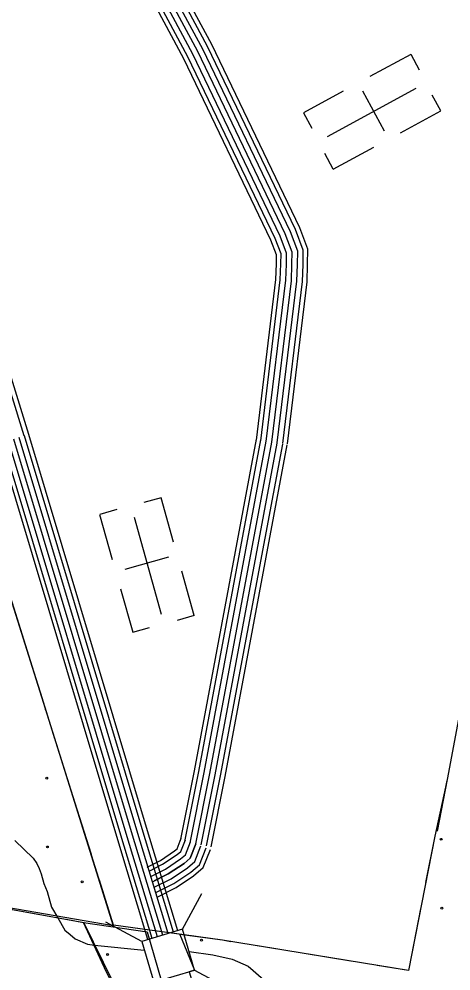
# Model space of a CAD drawing. Extents: x 1788175 to 1969470, y 584502 to 738744.
# Drawn here: x 1840175 to 1842590, y 695011 to 700327 of the extents above; entities that cross this region are included whole.
import ezdxf

# ---------------------------------------------------------------- set-up
doc = ezdxf.new("R2010")
doc.units = 0
for name, color, linetype in [('DESIGN - EROSION CONTROL - Devices', 7, 'Continuous'), ('DESIGN - SCRATCH - User 1', 7, 'Continuous'), ('DESIGN - TRANSPORTATION - Text', 7, 'Continuous'), ('DESIGN - UTILITIES - Cable (Underground) with Text', 7, 'Continuous'), ('SURVEY - CENTERLINE - Preliminary Text', 7, 'Continuous'), ('SURVEY - DRAINAGE - Storm Sewer', 7, 'Continuous'), ('SURVEY - TRANSPORTATION - Roads', 7, 'Continuous'), ('SURVEY - VEGETATION - Features with Text', 7, 'Continuous')]:
    doc.layers.add(name, color=color, linetype=linetype)

msp = doc.modelspace()

# ---------------------------------------------------------------- linework, layer by layer
at = {"layer": 'DESIGN - EROSION CONTROL - Devices'}
for centre in [(1840329.4, 696088), (1842535.2, 695746.3), (1840333.1, 695703.5), (1840527.3, 695509.3), (1842538.9, 695361.7), (1841194.8, 695182.5), (1840669.9, 695102.9)]:
    msp.add_circle(centre, 5.28, dxfattribs=at)
msp.add_arc((1840325.7, 696472.6), 5.28, 153.2016, 241.5547, dxfattribs=at)
at = {"layer": 'DESIGN - SCRATCH - User 1'}
msp.add_line((1840106.1, 697161.6), (1840700.6, 695262.1), dxfattribs=at)
for points in [[(1848471.7, 699321.9), (1846976.6, 699510.7), (1846873.7, 698963.3), (1846132.2, 699038.1), (1845061.4, 699172.6), (1845022.1, 698741.2), (1845018.8, 698629.2), (1844991.5, 698523.9), (1844964.3, 698403.5), (1844930.7, 698250), (1844900.3, 698146.5), (1844875.2, 698087.2), (1844810.7, 697929.2), (1844666.6, 697615.9), (1844712.7, 697280.9), (1844760.2, 696990.9), (1844701.8, 696692.1), (1844628.2, 696281.2), (1843691.6, 696397), (1842653.7, 696536.1), (1842567.8, 696080.9), (1842498.6, 695764.4)], [(1840700.6, 695262.1), (1839522.1, 695465.9), (1838492.9, 695641.7), (1838275.9, 695675.4), (1837202.7, 695822.1), (1836682.4, 695894)], [(1842498.6, 695764.4), (1842351.4, 695013.5), (1841312.2, 695182.2), (1841074.4, 695214.6)], [(1841771.2, 691393.6), (1841549.3, 692511), (1841474.3, 692735.3), (1841444.3, 692831), (1841222.8, 693534.6), (1841066.7, 693937), (1841002.8, 694141.4), (1840983.2, 694200.2), (1840924.2, 694393.4), (1840810.3, 694724.1), (1840664.5, 695004), (1840536, 695282.2)], [(1840536, 695282.2), (1840891.9, 695230.2), (1840968.8, 694959.7), (1841043, 694714.5), (1841184.7, 694246.1), (1841284.5, 693916.1), (1841452.2, 693364.5), (1841604.5, 692866.6), (1841709.7, 692522.6), (1841836.4, 692108.1), (1841873.1, 691970.1), (1841677.2, 691919.3), (1841747.4, 691540.8), (1841780.9, 691375.9), (1842034.1, 691437), (1842124.8, 691151.7), (1842176.2, 690981.5), (1842150.1, 690973.9), (1842155.8, 690954.1)], [(1841074.4, 695214.6), (1841156.5, 695015.9), (1841126.4, 695006.9), (1841375.8, 694182.2), (1841543.3, 693629.1), (1842028.8, 693695.8)]]:
    msp.add_lwpolyline(points, dxfattribs=at)
at = {"layer": 'DESIGN - TRANSPORTATION - Text'}
for points in [[(1840151.4, 695739.9), (1840253.7, 695641.2), (1840273.3, 695611.8), (1840288, 695582.4), (1840297.8, 695553), (1840312.5, 695499.1), (1840332.1, 695454.9), (1840356.7, 695366.7), (1840391, 695307.8), (1840430.2, 695239.2), (1840459.6, 695214.7), (1840489, 695190.2), (1840557.7, 695160.7), (1840596.9, 695155.8), (1840874.9, 695127.6)], [(1841125.2, 695120.3), (1841258.8, 695101.9), (1841366.7, 695077.4), (1841454.9, 695038.2), (1841484.4, 695013.7), (1841528.5, 694974.4), (1841548.1, 694954.8), (1841572.6, 694920.5), (1841631.5, 694866.6), (1841680.5, 694837.1), (1841714.8, 694793), (1841783.4, 694709.7), (1841837.4, 694665.5), (1841857, 694655.7), (1841945.2, 694562.6), (1841999.2, 694498.8), (1842018.8, 694440), (1842038.4, 694322.3), (1842033.5, 694180.1), (1841897.6, 694026.2)]]:
    msp.add_lwpolyline(points, dxfattribs=at)
at = {"layer": 'DESIGN - UTILITIES - Cable (Underground) with Text'}
for p, q in [((1842365.8, 700130.2), (1842136.6, 700005.7)), ((1842413.4, 700042.5), (1842366.1, 700129.6)), ((1841986.3, 699924.2), (1841765.3, 699804.3)), ((1842217.4, 699701.2), (1842096.4, 699924.1)), ((1842532.3, 699815), (1842484.8, 699902.7)), ((1842306.6, 699692.7), (1842532.3, 699815.1)), ((1841765.4, 699804.2), (1841812.2, 699717.8)), ((1841931.7, 699489.2), (1842158.6, 699612.4)), ((1841931.6, 699489.4), (1841884.2, 699576.9)), ((1840969.3, 697653.5), (1840873.3, 697626.5)), ((1841038.7, 697406.3), (1840969.2, 697653.5)), ((1840721.1, 697587.8), (1840625.8, 697561)), ((1840625.1, 697560.8), (1840695.8, 697309.8)), ((1841010.7, 697321.2), (1840766.5, 697252.5)), ((1841154.1, 696995.8), (1841084.3, 697244.2)), ((1840742, 697145.2), (1840810.1, 696903.1)), ((1841154, 696995.7), (1841058.2, 696968.8)), ((1840810.2, 696903.2), (1840904.8, 696929.8))]:
    msp.add_line(p, q, dxfattribs=at)
for points in [[(1842392.9, 699939), (1841898, 699670.4)], [(1840817.5, 697545), (1840970, 697002.9)]]:
    msp.add_lwpolyline(points, dxfattribs=at)
at = {"layer": 'SURVEY - CENTERLINE - Preliminary Text'}
for points in [[(1840204.2, 697999.3), (1839374.1, 700694.2), (1839094.2, 701617.7), (1838921.1, 702312.7), (1838833.6, 702714.4), (1838769.4, 703081.7), (1838622.3, 704072.3), (1838384.3, 705683.7), (1838112.2, 707559.9), (1837947.5, 708719)], [(1840228.8, 698006.9), (1839398.7, 700701.7), (1839119, 701624.6), (1838946.2, 702318.6), (1838858.8, 702719.3), (1838794.8, 703085.8), (1838647.7, 704076.1), (1838409.7, 705687.5), (1838137.6, 707563.6), (1837973, 708722.3)], [(1841062.4, 695235.8), (1840887.8, 695813), (1840228.9, 698006.3)], [(1840895.3, 695185.7), (1840720.8, 695762.7), (1840061.9, 697956.1)], [(1840919, 695192.8), (1840744.4, 695769.8), (1840085.5, 697963.2)], [(1840948.6, 695201.7), (1840774.1, 695778.8), (1840115.2, 697972.1)], [(1840978.3, 695210.6), (1840803.8, 695787.7), (1840144.9, 697981)], [(1841008, 695219.5), (1840833.5, 695796.7), (1840174.6, 697990)], [(1841037.7, 695228.4), (1840863.2, 695805.6), (1840204.3, 697998.9)]]:
    msp.add_lwpolyline(points, dxfattribs=at)
at = {"layer": 'SURVEY - DRAINAGE - Storm Sewer'}
for p, q in [((1841088.2, 695243.6), (1841195.9, 695443.5)), ((1840860.6, 695175.3), (1840660.6, 695282.9)), ((1841156.5, 695015.9), (1841356.5, 694908.3))]:
    msp.add_line(p, q, dxfattribs=at)
msp.add_lwpolyline([(1840860.6, 695175.3), (1840928.9, 694947.7), (1841156.5, 695015.9), (1841088.2, 695243.6)], close=True, dxfattribs=at)
at = {"layer": 'SURVEY - TRANSPORTATION - Roads'}
for points in [[(1841674.8, 697954.4), (1841784.6, 698859.2), (1841788.1, 698955.9), (1841789.4, 699041.8), (1841743.6, 699161.6), (1841252.1, 700184.8), (1841072.6, 700520.7), (1840770.8, 701114.7), (1840668.4, 701295.5), (1840587.1, 701413), (1840458.9, 701587.4), (1840424.2, 701622)], [(1841618.5, 697961.3), (1841728, 698863.6), (1841731.4, 698957.3), (1841732.6, 699031.7), (1841691.5, 699139.2), (1841201.5, 700159.2), (1841022.3, 700494.5), (1840720.8, 701087.8), (1840620.4, 701265.3), (1840540.9, 701380.1), (1840415.7, 701550.3), (1840384.1, 701581.8)], [(1841649.2, 697957.5), (1841758.9, 698861.2), (1841762.4, 698956.5), (1841763.6, 699037.2), (1841719.9, 699151.4), (1841229.2, 700173.2), (1841049.8, 700508.8), (1840748.1, 701102.5), (1840646.6, 701281.8), (1840566.2, 701398.1), (1840439.3, 701570.6), (1840406, 701603.8)], [(1841526.1, 697972.5), (1841635.2, 698870.9), (1841638.5, 698959.7), (1841639.3, 699015.2), (1841606, 699102.4), (1841118.6, 700117.1), (1840939.8, 700451.5), (1840638.8, 701043.8), (1840541.5, 701215.8), (1840465.2, 701326.1), (1840345, 701489.5), (1840318.4, 701516)], [(1841556.9, 697968.7), (1841666.1, 698868.5), (1841669.5, 698958.9), (1841670.4, 699020.7), (1841634.5, 699114.6), (1841146.2, 700131.1), (1840967.3, 700465.8), (1840666.2, 701058.5), (1840567.8, 701232.3), (1840490.5, 701344.1), (1840368.6, 701509.8), (1840340.3, 701538)], [(1841587.7, 697965), (1841697.1, 698866.1), (1841700.5, 698958.1), (1841701.5, 699026.2), (1841663, 699126.9), (1841173.9, 700145.2), (1840994.8, 700480.1), (1840693.5, 701073.2), (1840594.1, 701248.8), (1840515.7, 701362.1), (1840392.2, 701530), (1840362.2, 701559.9)], [(1841587.7, 697965), (1841697.1, 698866.1), (1841700.5, 698958.1), (1841701.5, 699026.2), (1841663, 699126.9), (1841173.9, 700145.2), (1840994.8, 700480.1), (1840693.5, 701073.2), (1840594.1, 701248.8), (1840515.7, 701362.1), (1840392.2, 701530), (1840362.2, 701559.9)], [(1841501.6, 697975.5), (1841610.6, 698872.9), (1841613.8, 698960.4), (1841614.5, 699010.8), (1841583.2, 699092.6), (1841096.5, 700105.9), (1840917.9, 700440.1), (1840617.1, 701032.2), (1840520.5, 701202.7), (1840445.1, 701311.7), (1840326.2, 701473.3), (1840301, 701498.5)], [(1841077.6, 695738.2), (1841155.6, 696129.5), (1841502.4, 697981)], [(1841101.9, 695733.4), (1841179.8, 696124.8), (1841526.7, 697976.4)], [(1841132.3, 695727.3), (1841210.3, 696118.9), (1841557.2, 697970.7)], [(1841162.7, 695721.3), (1841240.7, 696113), (1841587.7, 697965)], [(1841162.7, 695721.3), (1841240.7, 696113), (1841587.7, 697965)], [(1841193.1, 695715.2), (1841271.1, 696107.1), (1841618.1, 697959.3)], [(1841223.5, 695709.2), (1841301.6, 696101.3), (1841648.6, 697953.6)], [(1841248.7, 695704.1), (1841326.8, 696096.4), (1841673.9, 697948.9)], [(1840891.5, 695591.3), (1840965.2, 695628.1), (1841044.6, 695681.1), (1841058.5, 695693), (1841081.9, 695752.9)], [(1840902.3, 695569.1), (1840977.6, 695606.7), (1841059.5, 695661.3), (1841079.2, 695678.3), (1841104.9, 695743.9)], [(1840911.4, 695539), (1840993.2, 695579.9), (1841078.3, 695636.6), (1841105.3, 695659.8), (1841133.8, 695732.6)], [(1840920.5, 695508.9), (1841008.8, 695553), (1841097, 695611.8), (1841131.3, 695641.2), (1841162.7, 695721.3)], [(1841162.7, 695721.3), (1841131.3, 695641.2), (1841097, 695611.8), (1841008.8, 695553), (1840930.3, 695513.8)], [(1840929.6, 695478.8), (1841024.4, 695526.1), (1841115.8, 695587.1), (1841157.4, 695622.7), (1841191.5, 695710)], [(1840938.7, 695448.7), (1841039.9, 695499.3), (1841134.5, 695562.3), (1841183.4, 695604.2), (1841220.4, 695698.7)], [(1840946.3, 695423.7), (1841052.9, 695477), (1841150.1, 695541.8), (1841205, 695588.9), (1841244.3, 695689.3)]]:
    msp.add_lwpolyline(points, dxfattribs=at)
at = {"layer": 'SURVEY - VEGETATION - Features with Text'}
for points in [[(1846132.2, 699038.1), (1845061.4, 699172.6), (1845022.1, 698741.2), (1845018.8, 698629.2), (1844991.5, 698523.9), (1844964.3, 698403.5), (1844930.7, 698250), (1844900.3, 698146.5), (1844875.2, 698087.2), (1844810.7, 697929.2), (1844666.6, 697615.9), (1844712.7, 697280.9), (1844760.2, 696990.9), (1844701.8, 696692.1), (1844628.2, 696281.2), (1843691.6, 696397), (1842653.7, 696536.1), (1842567.8, 696080.9), (1842512.3, 695792.1)], [(1840703.5, 695266.6), (1840106.1, 697161.5)], [(1840295.8, 696559.8), (1840216.4, 696811.6)], [(1840375.2, 696308.1), (1840295.8, 696559.8)], [(1840499.7, 695913.2), (1840420.3, 696165)], [(1842566.6, 696074.7), (1842516.7, 695815.4)], [(1836682.4, 695894), (1837202.7, 695822.1), (1838275.9, 695675.4), (1838492.9, 695641.7), (1839522.1, 695465.9), (1840536.1, 695282.2)], [(1840579, 695661.4), (1840499.7, 695913.2)], [(1842516.7, 695815.4), (1842512.3, 695792.1)], [(1842498.6, 695764.4), (1842351.4, 695013.5), (1841312.2, 695182.2), (1840703.5, 695266.6)], [(1842498.6, 695764.4), (1842447.8, 695505.3)], [(1840703.5, 695266.6), (1840624.1, 695518.4)], [(1840031.7, 695373.6), (1840291.4, 695326.6)], [(1842419, 695358.2), (1842368.2, 695099.1)], [(1840439, 695299.8), (1840536, 695282.2)], [(1840643.3, 695064), (1840536, 695282.2)], [(1841758.9, 691439.7), (1841549.3, 692511), (1841478.5, 692722.2), (1841448.5, 692817.9), (1841216.3, 693549.7), (1841053.5, 693988.9), (1841002.8, 694141.4), (1840983.2, 694200.2), (1840924.2, 694393.4), (1840810.3, 694724.1), (1840536.1, 695282.2)], [(1841098.3, 695211.9), (1840836.8, 695248.1)], [(1841359.6, 695174.5), (1841312.2, 695182.2), (1841098.3, 695211.9)], [(1841768.2, 695108.1), (1841507.7, 695150.5)], [(1842028.8, 695065.8), (1841768.2, 695108.1)], [(1842368.2, 695099.1), (1842351.4, 695013.5), (1842176.9, 695041.8)]]:
    msp.add_lwpolyline(points, dxfattribs=at)

doc.saveas('drawing.dxf')
